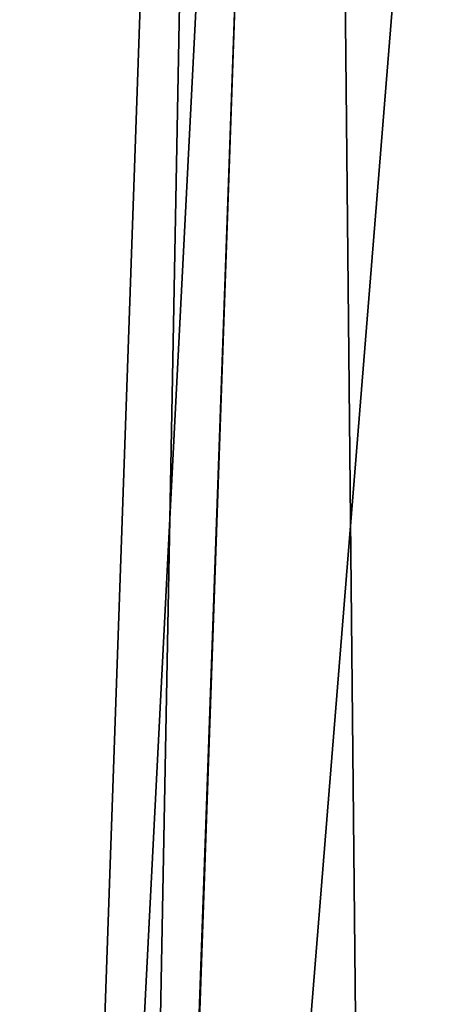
# Model space of a CAD drawing. Header units: inches. Extents: x -9.1 to 9.1, y -1.6 to 4.3.
# Tile 455 of 656: x -5.127 to -4.921, y 0.861 to 1.354. Entities that reach past the tile are written whole.
import ezdxf

# ---------------------------------------------------------------- set-up
doc = ezdxf.new("R2010")
doc.units = ezdxf.units.IN
doc.header["$LTSCALE"] = 65.185185
doc.header["$MEASUREMENT"] = 0
for name, color, linetype in [('17293', 7, 'CONTINUOUS'), ('18330', 7, 'CONTINUOUS'), ('18354', 7, 'CONTINUOUS')]:
    doc.layers.add(name, color=color, linetype=linetype)

msp = doc.modelspace()

# ---------------------------------------------------------------- linework, layer by layer
at = {"layer": '17293', "linetype": 'CONTINUOUS'}
for points in [[(-4.84199, 2.5811, 9.36497), (-4.97665, 2.58025, 9.16274), (-5.07909, -0.36132, 9.26613), (-4.84199, 2.5811, 9.36497)], [(-4.94356, -0.35621, 9.46855), (-4.84199, 2.5811, 9.36497), (-5.07909, -0.36132, 9.26613), (-4.94356, -0.35621, 9.46855)], [(-4.97665, 2.58025, 9.16274), (-5.024, 2.57785, 8.92438), (-5.07909, -0.36132, 9.26613), (-4.97665, 2.58025, 9.16274)], [(-4.63905, 2.58026, 9.5011), (-4.84199, 2.5811, 9.36497), (-4.94356, -0.35621, 9.46855), (-4.63905, 2.58026, 9.5011)], [(-4.63905, 2.58026, 9.5011), (-4.94356, -0.35621, 9.46855), (-4.74113, -0.36132, 9.60409), (-4.63905, 2.58026, 9.5011)], [(-5.07909, -0.36132, 9.26613), (-5.024, 2.57785, 8.92438), (-5.12666, -0.36218, 9.02704), (-5.07909, -0.36132, 9.26613)]]:
    msp.add_3dface(points, dxfattribs=at)
at = {"layer": '18330', "linetype": 'CONTINUOUS'}
for points in [[(-5.024, 2.57785, 6.12562), (-4.9761, 2.58026, 5.88595), (-5.12666, -0.36218, 6.02296), (-5.024, 2.57785, 6.12562)], [(-5.12666, -0.36218, 6.02296), (-4.9761, 2.58026, 5.88595), (-5.0799, -0.36135, 5.78584), (-5.12666, -0.36218, 6.02296)], [(-4.9761, 2.58026, 5.88595), (-4.94655, -0.35633, 5.58445), (-5.0799, -0.36135, 5.78584), (-4.9761, 2.58026, 5.88595)], [(-4.83998, 2.5811, 5.68301), (-4.94655, -0.35633, 5.58445), (-4.9761, 2.58026, 5.88595), (-4.83998, 2.5811, 5.68301)], [(-4.94356, -0.35627, 5.58145), (-4.94655, -0.35633, 5.58445), (-4.83998, 2.5811, 5.68301), (-4.94356, -0.35627, 5.58145)], [(-4.94054, -0.35633, 5.57845), (-4.94356, -0.35627, 5.58145), (-4.83998, 2.5811, 5.68301), (-4.94054, -0.35633, 5.57845)], [(-4.63774, 2.58025, 5.54835), (-4.94054, -0.35633, 5.57845), (-4.83998, 2.5811, 5.68301), (-4.63774, 2.58025, 5.54835)], [(-4.73916, -0.36135, 5.4451), (-4.94054, -0.35633, 5.57845), (-4.63774, 2.58025, 5.54835), (-4.73916, -0.36135, 5.4451)]]:
    msp.add_3dface(points, dxfattribs=at)
at = {"layer": '18354', "linetype": 'CONTINUOUS'}
for points in [[(-5.12666, -0.36218, 9.02704), (-5.024, 2.57785, 8.92438), (-5.024, 2.57785, 6.12562), (-5.12666, -0.36218, 9.02704)], [(-5.12666, -0.36218, 9.02704), (-5.024, 2.57785, 6.12562), (-5.12666, -0.36218, 6.02296), (-5.12666, -0.36218, 9.02704)]]:
    msp.add_3dface(points, dxfattribs=at)

doc.saveas('drawing.dxf')
